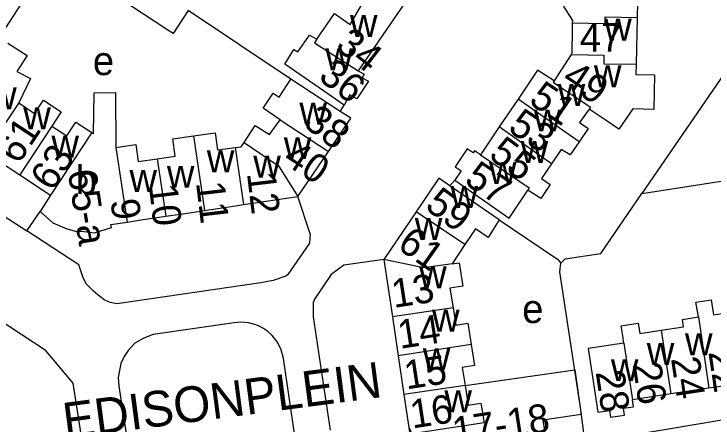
# Model space of a CAD drawing. Extents: x 159294 to 161936, y 384538 to 386517.
# Drawn here: x 159878.3 to 159976.3, y 384944.7 to 385002.2 of the extents above; entities that cross this region are included whole.
import ezdxf

# ---------------------------------------------------------------- set-up
doc = ezdxf.new("R2010")
doc.units = 0
for name, color, linetype in [('BLT_Basislijn', 7, 'Continuous'), ('BLT_Bebouwing', 7, 'Continuous'), ('BLT_Centroide', 7, 'Continuous'), ('BLT_Huisnummer', 7, 'Continuous'), ('BLT_Huisnummer_ tussenligend', 7, 'Continuous'), ('BLT_Huisnummer_reeks', 7, 'Continuous'), ('BLT_Huisnummer_zonder_bebouwing', 7, 'Continuous'), ('BLT_Onderverdeling_panden', 7, 'Continuous'), ('BLT_Plantopo', 7, 'Continuous'), ('BLT_Straatnaam', 7, 'Continuous')]:
    doc.layers.add(name, color=color, linetype=linetype)

msp = doc.modelspace()

# ---------------------------------------------------------------- linework, layer by layer
at = {"layer": 'BLT_Basislijn'}
for p, q in [((159883.765, 385010.535), (159874.036, 384995.536)), ((159917.143, 384993.043), (159902.748, 385002.675)), ((159924.033, 384988.529), (159924.61, 384989.388)), ((159966.304, 384977.019), (159999.255, 384982.137)), ((159939.417, 384978.094), (159940.104, 384978.873)), ((159880.099, 384971.778), (159881.966, 384974.522)), ((159919.741, 384970.073), (159916.715, 384965.654)), ((159924.572, 384966.996), (159922.776, 384965.655)), ((159930.173, 384967.765), (159924.572, 384966.996)), ((159922.776, 384965.655), (159920.429, 384962.229)), ((159920.429, 384962.229), (159920.267, 384961.731)), ((159873.309, 384961.261), (159882.685, 384955.104)), ((159920.267, 384961.731), (159920.235, 384959.739)), ((159920.235, 384959.739), (159922.636, 384943.844)), ((159909.173, 384958.925), (159897.812, 384957.26)), ((159910.102, 384959.01), (159909.173, 384958.925)), ((159911.185, 384958.912), (159910.102, 384959.01)), ((159912.077, 384958.682), (159911.185, 384958.912)), ((159912.606, 384958.471), (159912.077, 384958.682)), ((159913.308, 384958.092), (159912.606, 384958.471)), ((159913.843, 384957.728), (159913.308, 384958.092)), ((159914.521, 384957.114), (159913.843, 384957.728)), ((159915.248, 384956.194), (159914.521, 384957.114)), ((159915.774, 384955.123), (159915.248, 384956.194)), ((159886.595, 384950.434), (159882.685, 384955.104)), ((159916.084, 384953.925), (159915.774, 384955.123)), ((159917.699, 384943.061), (159916.084, 384953.925)), ((160022.714, 384952.82), (159958.359, 384942.063)), ((159889.397, 384932.658), (159886.595, 384950.434))]:
    msp.add_line(p, q, dxfattribs=at)
for points in [[(159985.345, 385004.177), (159982.455, 385000.446), (159966.304, 384977.019)], [(159865.001, 384981.563), (159865.428, 384981.284), (159880.099, 384971.778)], [(159954.966, 384967.241), (159955.565, 384967.858), (159960.581, 384968.61), (159966.304, 384977.019)], [(159919.819, 384971.37), (159918.09, 384976.594)], [(159946.346, 384973.346), (159954.521, 384967.82), (159954.966, 384967.241)], [(159916.715, 384965.654), (159916.443, 384965.449), (159914.636, 384964.819), (159912.925, 384964.521), (159892.709, 384961.547), (159891.772, 384961.754), (159890.959, 384962.125), (159890.102, 384962.792), (159889.473, 384963.343), (159888.49, 384964.318), (159888, 384965.204), (159887.402, 384967.019), (159880.099, 384971.778)], [(159919.819, 384971.37), (159919.741, 384970.073)], [(159958.359, 384942.063), (159957.742, 384947.023), (159956.386, 384955.897), (159954.814, 384966.038), (159954.966, 384967.241)], [(159897.812, 384957.26), (159896.498, 384956.768), (159895.235, 384956.051)], [(159895.235, 384956.051), (159894.314, 384955.017), (159893.757, 384954.168)], [(159893.757, 384954.168), (159893.284, 384953.188), (159893.086, 384952.24)], [(159893.086, 384952.24), (159892.938, 384951.23), (159893.031, 384950.034)], [(159893.031, 384950.034), (159894.688, 384939.118), (159895.013, 384938.015)]]:
    msp.add_lwpolyline(points, dxfattribs=at)
at = {"layer": 'BLT_Bebouwing'}
for p, q in [((159877.471, 384998.096), (159880.158, 384996.336)), ((159956.398, 384996.478), (159954.016, 384992.821)), ((159880.158, 384996.336), (159878.7, 384994.111)), ((159878.7, 384994.111), (159880.617, 384993.128)), ((159880.617, 384993.128), (159879.006, 384989.729)), ((159915.488, 384990.516), (159917.143, 384993.043)), ((159889.454, 384985.411), (159889.546, 384991.132)), ((159889.546, 384991.132), (159892.528, 384991.159)), ((159892.528, 384991.159), (159892.597, 384983.473)), ((159913.258, 384988.963), (159914.64, 384991.072)), ((159914.64, 384991.072), (159915.488, 384990.516)), ((159879.006, 384989.729), (159881.204, 384988.247)), ((159881.204, 384988.247), (159882.456, 384990.105)), ((159882.456, 384990.105), (159884.91, 384988.482)), ((159948.977, 384990.261), (159946.343, 384986.348)), ((159915.635, 384987.356), (159913.258, 384988.963)), ((159884.91, 384988.482), (159883.608, 384986.479)), ((159885.723, 384985.081), (159886.987, 384987.021)), ((159886.987, 384987.021), (159889.203, 384985.569)), ((159910.564, 384984.168), (159912.127, 384986.571)), ((159912.127, 384986.571), (159914.129, 384985.269)), ((159914.129, 384985.269), (159915.635, 384987.356)), ((159883.608, 384986.479), (159885.723, 384985.081)), ((159946.343, 384986.348), (159943.709, 384982.436)), ((159889.203, 384985.569), (159889.454, 384985.411)), ((159900.557, 384984.705), (159903.49, 384985.097)), ((159900.887, 384982.237), (159900.557, 384984.705)), ((159903.49, 384985.097), (159906.495, 384985.545)), ((159906.495, 384985.545), (159906.855, 384983.133)), ((159892.597, 384983.473), (159895.383, 384983.888)), ((159895.383, 384983.888), (159895.738, 384981.508)), ((159910.156, 384983.576), (159910.564, 384984.168)), ((159874.307, 384982.78), (159879.117, 384979.629)), ((159906.855, 384983.133), (159909.303, 384983.459)), ((159909.303, 384983.459), (159910.156, 384983.576)), ((159918.09, 384976.594), (159922.379, 384982.927)), ((159895.738, 384981.508), (159898.398, 384981.904)), ((159898.398, 384981.904), (159900.887, 384982.237)), ((159879.117, 384979.629), (159883.452, 384976.79)), ((159910.5, 384975.463), (159918.09, 384976.594)), ((159905.03, 384974.647), (159909.348, 384975.291)), ((159909.348, 384975.291), (159910.5, 384975.463)), ((159896.443, 384973.367), (159899.617, 384973.84)), ((159899.617, 384973.84), (159902.895, 384974.328)), ((159902.895, 384974.328), (159905.03, 384974.647)), ((159934.703, 384974.467), (159930.173, 384967.765)), ((159891.907, 384972.69), (159894.16, 384973.026)), ((159894.16, 384973.026), (159896.443, 384973.367)), ((159930.173, 384967.765), (159931.355, 384959.765)), ((159931.355, 384959.765), (159932.163, 384954.298)), ((159932.163, 384954.298), (159932.965, 384948.873)), ((159980.966, 384950.532), (159975.699, 384949.74)), ((159975.699, 384949.74), (159970.388, 384948.94)), ((159932.965, 384948.873), (159933.789, 384943.295)), ((159970.388, 384948.94), (159964.998, 384948.129))]:
    msp.add_line(p, q, dxfattribs=at)
for points in [[(159931.428, 385006.383), (159933.082, 385003.735), (159930.522, 385000), (159926.552, 384994.209)], [(159902.748, 385002.675), (159900.608, 384999.429), (159899.741, 385000), (159891.686, 385005.312)], [(159954.213, 385005.062), (159956.585, 385001.283), (159956.58, 385000.928)], [(159920.787, 384998.654), (159921.713, 385000), (159923.251, 385002.239), (159925.432, 385000.702), (159927.197, 385003.731)], [(159965.722, 385003.748), (159965.677, 385001.696)], [(159965.677, 385001.696), (159965.53, 384995.121)], [(159956.58, 385000.928), (159956.567, 385000), (159956.518, 384996.666), (159956.398, 384996.478)], [(159924.61, 384989.388), (159920.497, 384992.23), (159916.291, 384995.135), (159917.558, 384997.208), (159918.09, 384996.864), (159919.751, 384999.204), (159920.787, 384998.654)], [(159965.53, 384995.121), (159965.498, 384993.715)], [(159926.552, 384994.209), (159927.407, 384993.754), (159927.135, 384993.242), (159928.008, 384992.778), (159926.352, 384990.31), (159925.376, 384990.829), (159924.61, 384989.388)], [(159954.016, 384992.821), (159951.7, 384994.304), (159948.977, 384990.261)], [(159965.498, 384993.715), (159968.105, 384993.663), (159968.003, 384988.815), (159965.047, 384988.88), (159963.119, 384986.048), (159961.165, 384987.329), (159958.923, 384988.823)], [(159924.033, 384988.529), (159921.333, 384990.298), (159917.143, 384993.043)], [(159922.379, 384982.927), (159925.515, 384987.558), (159924.033, 384988.529)], [(159958.923, 384988.823), (159957.599, 384986.97), (159958.79, 384986.134), (159957.53, 384984.282)], [(159957.53, 384984.282), (159956.27, 384982.43), (159955.029, 384983.206), (159953.654, 384981.164)], [(159943.709, 384982.436), (159942.88, 384982.995), (159942.681, 384982.7), (159941.852, 384983.259), (159940.176, 384980.77), (159941.005, 384980.211), (159940.104, 384978.873)], [(159953.654, 384981.164), (159952.28, 384979.123), (159953.492, 384978.307), (159952.187, 384976.335), (159950.325, 384977.509)], [(159939.417, 384978.094), (159937.871, 384979.153), (159934.703, 384974.467)], [(159940.104, 384978.873), (159947.72, 384973.551), (159950.325, 384977.509)], [(159946.346, 384973.346), (159941.996, 384976.327), (159939.417, 384978.094)], [(159883.452, 384976.79), (159881.966, 384974.522)], [(159881.966, 384974.522), (159883.758, 384972.92), (159885.711, 384972.056), (159887.258, 384971.631), (159887.776, 384971.753), (159889.615, 384971.505), (159891.971, 384972.266), (159891.907, 384972.69)], [(159946.346, 384973.346), (159944.803, 384970.874), (159942.986, 384972.075), (159941.522, 384969.861)], [(159941.522, 384969.861), (159939.743, 384967.17)], [(159939.743, 384967.17), (159940.715, 384967.32), (159941.22, 384964.049), (159939.433, 384963.773), (159939.859, 384961.021)], [(159974.258, 384959.729), (159973.916, 384961.798), (159976.061, 384962.122), (159976.374, 384960.047), (159979.41, 384960.504), (159979.569, 384959.444)], [(159939.859, 384961.021), (159940.236, 384958.586), (159941.956, 384958.852), (159942.415, 384955.884)], [(159969.043, 384957.871), (159972.179, 384958.343), (159972.021, 384959.392), (159974.258, 384959.729)], [(159963.804, 384956.059), (159963.654, 384957.06), (159963.436, 384958.48), (159965.828, 384958.87), (159966.046, 384957.42), (159969.043, 384957.871)], [(159942.415, 384955.884), (159942.874, 384952.917), (159941.155, 384952.651), (159941.544, 384950.14)], [(159963.804, 384956.059), (159958.81, 384955.308), (159959.406, 384951.343), (159960.15, 384946.398), (159961.775, 384946.643), (159961.921, 384945.676), (159963.899, 384945.974), (159963.752, 384946.947), (159965.145, 384947.156), (159964.998, 384948.129)], [(159941.544, 384950.14), (159941.973, 384947.368), (159943.775, 384947.647), (159944.203, 384944.879), (159933.789, 384943.295)]]:
    msp.add_lwpolyline(points, dxfattribs=at)
at = {"layer": 'BLT_Onderverdeling_panden'}
for p, q in [((159879.006, 384989.729), (159874.307, 384982.78)), ((159957.53, 384984.282), (159948.977, 384990.261)), ((159915.635, 384987.356), (159922.379, 384982.927)), ((159953.654, 384981.164), (159946.343, 384986.348)), ((159889.203, 384985.569), (159883.452, 384976.79)), ((159903.49, 384985.097), (159905.03, 384974.647)), ((159892.597, 384983.473), (159894.16, 384973.026)), ((159909.303, 384983.459), (159910.5, 384975.463)), ((159898.398, 384981.904), (159899.617, 384973.84)), ((159941.522, 384969.861), (159934.703, 384974.467)), ((159939.859, 384961.021), (159931.355, 384959.765)), ((159974.258, 384959.729), (159975.699, 384949.74)), ((159969.043, 384957.871), (159970.388, 384948.94)), ((159942.415, 384955.884), (159932.163, 384954.298)), ((159963.804, 384956.059), (159964.998, 384948.129)), ((159941.544, 384950.14), (159932.965, 384948.873))]:
    msp.add_line(p, q, dxfattribs=at)
for points in [[(159956.58, 385000.928), (159961.191, 385000.864), (159961.204, 385001.759), (159965.677, 385001.696)], [(159920.787, 384998.654), (159920.454, 384998.131), (159926.552, 384994.209)], [(159956.398, 384996.478), (159960.997, 384996.414), (159960.98, 384995.185), (159965.53, 384995.121)], [(159954.016, 384992.821), (159953.879, 384992.631), (159959.121, 384989.105), (159958.923, 384988.823)], [(159883.608, 384986.479), (159879.117, 384979.629)], [(159910.564, 384984.168), (159915.388, 384980.906), (159918.09, 384976.594)], [(159943.709, 384982.436), (159950.536, 384977.829), (159950.325, 384977.509)], [(159939.743, 384967.17), (159935.769, 384966.62), (159930.173, 384967.765)]]:
    msp.add_lwpolyline(points, dxfattribs=at)
at = {"layer": 'BLT_Plantopo'}
msp.add_lwpolyline([(159941.544, 384950.14), (159956.93, 384952.322), (159957.832, 384946.055), (159952.468, 384945.283), (159952.939, 384942.008), (159935.795, 384939.522), (159933.736, 384944.14)], dxfattribs=at)

# ---------------------------------------------------------------- texts
at = {"layer": 'BLT_Centroide'}
for s, p in [('w', (159925.406, 384998.969)), ('w', (159961.047, 384998.438)), ('w', (159921.961, 384994.281)), ('e', (159889.373, 384993.609)), ('w', (159959.609, 384991.906)), ('w', (159874.828, 384988.828)), ('w', (159954.531, 384989.281)), ('w', (159918.324, 384986.672)), ('w', (159879.609, 384986.016)), ('w', (159951.172, 384985.719)), ('w', (159883.562, 384982.062)), ('w', (159916.133, 384981.842)), ('w', (159949.336, 384981.312)), ('w', (159905.344, 384979.984)), ('w', (159911.86, 384979.249)), ('b', (159886.969, 384976.938)), ('w', (159899.744, 384977.827)), ('w', (159944.898, 384978.375)), ('w', (159894.496, 384977.252)), ('w', (159939.492, 384975)), ('w', (159934.5, 384970.516)), ('w', (159935.102, 384963.75)), ('e', (159949.557, 384958.875)), ('w', (159936.906, 384957.656)), ('w', (159972.375, 384954.344)), ('w', (159935.617, 384952.281)), ('w', (159967.016, 384953)), ('w', (159961.984, 384950.734)), ('w', (159938.648, 384946.375))]:
    msp.add_text(s, height=4, dxfattribs=at).set_placement(p)
at = {"layer": 'BLT_Huisnummer'}
msp.add_text('47', height=4, dxfattribs=at).set_placement((159957.626, 384996.914))
for s, height, rotation, p in [('34', 4, 322.36662, (159923.186, 384997.39)), ('36', 4, 322.36662, (159920.817, 384993.08)), ('51', 4, 325.77072, (159950.321, 384989.724)), ('38', 4, 322.36662, (159918.669, 384986.612)), ('40', 4, 326.78121, (159915.802, 384981.393)), ('57', 4, 326.32173, (159941.267, 384978.496)), ('12', 4, 276.79219, (159910.964, 384979.851)), ('10', 4, 276.79219, (159897.206, 384978.176)), ('11', 4, 276.79219, (159903.823, 384978.543)), ('59', 4, 323.37595, (159935.751, 384974.977)), ('9', 4, 276.78705, (159891.834, 384976.087)), ('61', 4, 324.82509, (159931.866, 384969.418)), ('13', 3.9999, 8.78936, (159931.56, 384960.986)), ('14', 4, 8.79403, (159932.422, 384955.251)), ('15', 4, 8.78089, (159933.323, 384949.562)), ('22', 4, 278.55968, (159975.646, 384954.815)), ('28', 4, 278.55626, (159959.841, 384952.015)), ('16', 4, 8.64857, (159934.153, 384944.092))]:
    msp.add_text(s, height=height, rotation=rotation, dxfattribs=at).set_placement(p)
at = {"layer": 'BLT_Huisnummer_ tussenligend'}
for s, height, rotation, p in [('49', 4, 326.32173, (159954.908, 384992.586)), ('53', 4, 326.32173, (159947.39, 384985.846)), ('61', 3.9999, 56.6598, (159878.949, 384980.963)), ('55', 4, 323.37595, (159944.696, 384982.103)), ('26', 4, 278.55727, (159965.022, 384953.114)), ('24', 4, 278.55727, (159970.402, 384953.908))]:
    msp.add_text(s, height=height, rotation=rotation, dxfattribs=at).set_placement(p)
at = {"layer": 'BLT_Huisnummer_reeks'}
for s, rotation, p in [('63', 56.79445, (159883.699, 384977.18)), ('65-a', 278.82066, (159885.827, 384980.137))]:
    msp.add_text(s, height=4, rotation=rotation, dxfattribs=at).set_placement(p)
at = {"layer": 'BLT_Huisnummer_zonder_bebouwing'}
msp.add_text('17-18', height=4, rotation=8.64857, dxfattribs=at).set_placement((159940.083, 384941.662))
at = {"layer": 'BLT_Straatnaam'}
for s, rotation, p in [('EDISONPLEIN', 7.49026, (159885.501, 384942.66)), ('1E FRANKLINSTRAAT', 8.73127, (159968.847, 384936.653))]:
    msp.add_text(s, height=5, rotation=rotation, dxfattribs=at).set_placement(p)

doc.saveas('drawing.dxf')
